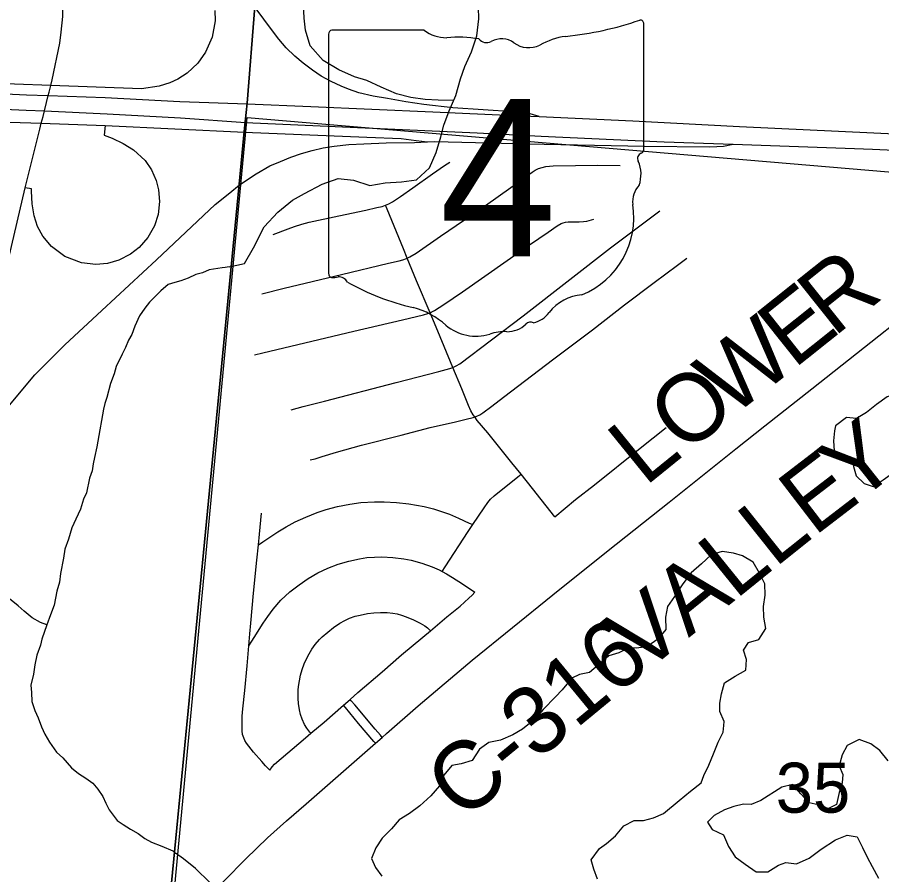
# Model space of a CAD drawing. Extents: x 0 to 1134, y 0 to 440.
# Drawn here: x 834.154 to 834.877, y 358.398 to 359.116 of the extents above; entities that cross this region are included whole.
import ezdxf

# ---------------------------------------------------------------- set-up
doc = ezdxf.new("R2010")
doc.units = 0
for name, color, linetype in [('GM_X_County_Road', 7, 'Continuous'), ('GM_X_County_Road_Text', 7, 'Continuous'), ('GM_X_Interchange_Ramps', 7, 'Continuous'), ('GM_X_Interstate_Route', 7, 'Continuous'), ('GM_X_Minor_Lake', 7, 'Continuous'), ('GM_X_Minor_River', 7, 'Continuous'), ('GM_X_Section', 7, 'Continuous'), ('GM_X_Section_Text', 7, 'Continuous'), ('GM_X_State_Location', 7, 'Continuous'), ('GM_X_State_Route', 7, 'Continuous'), ('GM_X_State_Shield', 7, 'Continuous'), ('GM_X_Township', 7, 'Continuous'), ('GM_X_Township_Road', 7, 'Continuous'), ('GM_X_Unincorporated', 7, 'Continuous'), ('SH_Cut_Line', 7, 'Continuous')]:
    doc.layers.add(name, color=color, linetype=linetype)

msp = doc.modelspace()

# ---------------------------------------------------------------- linework, layer by layer
at = {"layer": 'GM_X_County_Road'}
msp.add_line((834.4537, 358.50798), (834.45933, 358.5129), dxfattribs=at)
for points in [[(834.45933, 358.5129), (834.46299, 358.5161), (834.48941, 358.53926), (834.5345, 358.57741), (834.60214, 358.63226), (834.64828, 358.66914), (834.69938, 358.70979), (834.75525, 358.75443), (834.77961, 358.77347), (834.81874, 358.80445), (834.943, 358.90282)], [(834.27826, 358.33863), (834.30256, 358.36572), (834.3104, 358.37456), (834.32017, 358.38527), (834.32727, 358.39284), (834.34526, 358.41119), (834.36349, 358.42872), (834.37929, 358.44292), (834.39578, 358.45737), (834.4537, 358.50798)]]:
    msp.add_lwpolyline(points, dxfattribs=at)
at = {"layer": 'GM_X_Interchange_Ramps'}
msp.add_line((834.22754, 359.02497), (834.34407, 359.01948), dxfattribs=at)
for points in [[(834.5908, 359.03237), (834.58116, 359.03517), (834.57611, 359.03583), (834.56913, 359.0363), (834.51838, 359.03968), (834.49432, 359.04246), (834.47904, 359.04475), (834.46383, 359.04749), (834.45192, 359.04954), (834.43988, 359.05242), (834.43115, 359.05538), (834.42513, 359.05792), (834.41667, 359.06176), (834.40837, 359.0663), (834.40104, 359.07119), (834.39336, 359.07712), (834.38638, 359.08297), (834.37914, 359.08994), (834.37286, 359.09719), (834.36583, 359.10654), (834.35472, 359.12137), (834.35292, 359.12388)], [(834.31937, 359.12112), (834.31951, 359.11254), (834.31714, 359.09897), (834.31164, 359.08622), (834.30516, 359.07713), (834.2961, 359.06864), (834.28836, 359.06367), (834.28166, 359.06059), (834.27277, 359.05792), (834.2579, 359.05565), (834.18206, 359.05841), (834.15162, 359.05952), (834.13267, 359.06032), (834.00988, 359.06547)], [(834.08133, 359.03064), (834.12943, 359.02853), (834.14777, 359.02772), (834.17412, 359.02681), (834.22754, 359.02497)], [(834.22754, 359.02497), (834.22673, 359.01691), (834.23355, 359.01437), (834.24262, 359.00991), (834.25123, 359.00451), (834.26101, 358.9957), (834.26634, 358.98789), (834.2703, 358.97896), (834.27229, 358.97116), (834.2731, 358.9614), (834.27185, 358.95044), (834.26877, 358.94087), (834.26338, 358.93123), (834.25606, 358.92286), (834.24874, 358.91718), (834.23901, 358.91223), (834.22964, 358.90957), (834.21971, 358.90866), (834.2077, 358.91006), (834.19391, 358.91541), (834.18273, 358.92373), (834.17548, 358.93246), (834.17109, 358.94051), (834.16827, 358.94937), (834.16659, 358.95939), (834.16593, 358.96986), (834.16599, 358.97203), (834.16067, 358.97271)], [(834.34407, 359.01948), (834.44639, 359.0151), (834.47527, 359.014), (834.48783, 359.0124), (834.49738, 359.01119)]]:
    msp.add_lwpolyline(points, dxfattribs=at)
at = {"layer": 'GM_X_Interstate_Route'}
msp.add_line((834.75298, 359.00927), (834.85455, 359.00566), dxfattribs=at)
for points in [[(832.76382, 359.16685), (832.8217, 359.16143), (832.91522, 359.15243), (832.92253, 359.15172), (833.16911, 359.12919), (833.38625, 359.10863), (833.54976, 359.09349), (833.71064, 359.07885), (833.75187, 359.07496), (833.80558, 359.06971), (833.86132, 359.06503), (833.96578, 359.05977), (834.03404, 359.05615), (834.09622, 359.05368), (834.13182, 359.05199), (834.16186, 359.05056), (834.17999, 359.04992), (834.22749, 359.04826), (834.29, 359.04513), (834.34648, 359.04315)], [(834.12851, 359.03927), (834.13052, 359.03919), (834.16136, 359.03789), (834.17679, 359.03718), (834.22913, 359.03477), (834.29066, 359.03131), (834.34502, 359.02755)], [(834.34648, 359.04315), (834.39974, 359.04082), (834.50185, 359.03634), (834.56991, 359.03329), (834.5908, 359.03237), (834.66892, 359.0289), (834.75831, 359.02401), (834.95342, 359.01488), (834.98475, 359.01347), (835.08687, 359.00889), (835.18619, 359.00466), (835.36308, 358.99673), (835.38566, 358.99571), (835.39532, 358.99527)], [(834.34502, 359.02755), (834.5388, 359.01874), (834.59224, 359.01614), (834.69514, 359.01133), (834.75298, 359.00927)], [(834.85455, 359.00566), (834.86949, 359.00513), (835.25407, 358.98769)]]:
    msp.add_lwpolyline(points, dxfattribs=at)
at = {"layer": 'GM_X_Minor_Lake'}
for points in [[(834.93135, 358.77652), (834.93, 358.77979), (834.92291, 358.7871), (834.91772, 358.79552), (834.91329, 358.80355), (834.90572, 358.80441), (834.8966, 358.8034), (834.8905, 358.80083), (834.88174, 358.79792), (834.87293, 358.79159), (834.86449, 358.78488), (834.85607, 358.77969), (834.84775, 358.78056), (834.83854, 358.77348)], [(834.83854, 358.77348), (834.83773, 358.76932), (834.83685, 358.76098), (834.83749, 358.75262), (834.8454, 358.74948), (834.85255, 358.74558), (834.8536, 358.7395), (834.85577, 358.73187), (834.8625, 358.72533), (834.87005, 358.72295), (834.87847, 358.72852), (834.88919, 358.73596), (834.90104, 358.743), (834.90871, 358.74859), (834.91718, 358.75796), (834.9256, 358.76315), (834.9333, 358.77177), (834.93135, 358.77652)], [(834.74377, 358.66856), (834.73463, 358.66565), (834.72656, 358.65818), (834.71774, 358.65071), (834.71078, 358.64132), (834.7038, 358.6308), (834.698, 358.62253), (834.69635, 358.61344), (834.69658, 358.60319), (834.69002, 358.59494), (834.68083, 358.58862), (834.67172, 358.58761), (834.66603, 358.58769), (834.65725, 358.58364), (834.64887, 358.5811), (834.64004, 358.57326), (834.63275, 358.56729), (834.62439, 358.56551), (834.6179, 358.56256), (834.6098, 358.55281), (834.6044, 358.54682), (834.59402, 358.53634), (834.58669, 358.52772), (834.57672, 358.51989), (834.56869, 358.51507), (834.55839, 358.51066), (834.5485, 358.50852), (834.54084, 358.50294), (834.53464, 358.49354), (834.5255, 358.49064), (834.51751, 358.48923), (834.51096, 358.48135), (834.50741, 358.4723), (834.50009, 358.46405), (834.49087, 358.45546), (834.48206, 358.44913), (834.47364, 358.44393), (834.46709, 358.43644), (834.45939, 358.42858), (834.45397, 358.42031), (834.45043, 358.41163), (834.45373, 358.40399)], [(834.74519, 358.52279), (834.74552, 358.52623), (834.74185, 358.53463), (834.74195, 358.54146), (834.7432, 358.54941), (834.74561, 358.55848), (834.75479, 358.56405), (834.76358, 358.56923), (834.76409, 358.57796), (834.76154, 358.58596), (834.76581, 358.59235), (834.77457, 358.59488), (834.78038, 358.60391), (834.77862, 358.61342), (834.77837, 358.62253), (834.77965, 358.632), (834.7794, 358.64149), (834.77498, 358.65028), (834.7698, 358.65947), (834.76078, 358.66491), (834.75323, 358.66691), (834.74377, 358.66856)], [(834.63937, 358.39415), (834.63646, 358.40254), (834.6343, 358.41054), (834.64125, 358.41993), (834.647, 358.42402), (834.65467, 358.43036), (834.66162, 358.43899), (834.67003, 358.44343), (834.67799, 358.44331), (834.68636, 358.44547), (834.69475, 358.44915), (834.7078, 358.45997), (834.71739, 358.4678), (834.72621, 358.47489), (834.72857, 358.48093), (834.73249, 358.4896), (834.73641, 358.49903), (834.74035, 358.50884), (834.74464, 358.51713), (834.74519, 358.52279)], [(834.88268, 358.49318), (834.8756, 358.502), (834.86809, 358.50742), (834.85829, 358.51098), (834.84836, 358.50618), (834.84408, 358.49827), (834.84167, 358.4892), (834.8446, 358.48195), (834.84412, 358.47475), (834.84173, 358.46681), (834.83931, 358.4566), (834.83167, 358.45291), (834.82414, 358.45643), (834.81658, 358.45806), (834.80949, 358.46575), (834.80278, 358.47343), (834.79364, 358.47128), (834.77604, 358.46015), (834.76804, 358.45684), (834.76159, 358.45693), (834.7536, 358.45515), (834.7456, 358.45223), (834.73719, 358.44741), (834.73142, 358.4418)], [(834.73142, 358.4418), (834.73551, 358.43567), (834.74492, 358.43136), (834.74895, 358.42144), (834.75452, 358.41301), (834.76315, 358.40682), (834.77215, 358.40024), (834.78201, 358.40048), (834.79081, 358.40605), (834.79691, 358.40824), (834.80599, 358.40697), (834.81668, 358.41176), (834.82664, 358.41921), (834.83851, 358.42701), (834.84842, 358.43104), (834.85675, 358.42979), (834.86116, 358.42062), (834.86522, 358.41259), (834.86928, 358.40494), (834.87444, 358.395)], [(834.45373, 358.40399), (834.45894, 358.39671)]]:
    msp.add_lwpolyline(points, dxfattribs=at)
at = {"layer": 'GM_X_Minor_River'}
for points in [[(834.51925, 359.04597), (834.50616, 359.0461), (834.49517, 359.04663), (834.48344, 359.04832), (834.47136, 359.05153), (834.45855, 359.05702), (834.44649, 359.06251), (834.4363, 359.06569), (834.42311, 359.07157), (834.40996, 359.07935), (834.39914, 359.09165), (834.39515, 359.10461), (834.39416, 359.11487), (834.39357, 359.12626), (834.39186, 359.13919), (834.38863, 359.15214), (834.38163, 359.1659), (834.37765, 359.17924), (834.37361, 359.18878), (834.36962, 359.20098), (834.36258, 359.21285), (834.35986, 359.21861)], [(834.33146, 358.90681), (834.34421, 358.90952), (834.3516, 358.9227), (834.36057, 358.94002), (834.37212, 358.95238), (834.3844, 358.96245), (834.39433, 358.968), (834.40923, 358.97576), (834.42257, 358.9805), (834.43544, 358.97918), (834.44903, 358.97481), (834.46195, 358.9769), (834.47561, 358.97785), (834.48814, 358.97957), (834.49891, 358.98966), (834.5044, 359.00248), (834.50837, 359.01533), (834.51079, 359.02516), (834.51551, 359.03724), (834.521, 359.05006), (834.525, 359.06405), (834.52855, 359.07424), (834.53404, 359.08669), (834.5384, 359.09991), (834.54012, 359.1143), (834.53988, 359.12379)], [(834.33144, 358.90667), (834.32802, 358.90602), (834.32541, 358.90578), (834.31447, 358.90407), (834.30915, 358.90179), (834.30345, 358.90027), (834.29699, 358.89724), (834.2909, 358.89496), (834.28596, 358.89344), (834.28025, 358.89193), (834.27417, 358.88661), (834.26467, 358.87712), (834.26086, 358.87218), (834.2563, 358.86573), (834.2525, 358.85699), (834.24984, 358.85016), (834.24718, 358.84522), (834.24452, 358.83914), (834.24186, 358.83345), (834.23691, 358.8232), (834.23501, 358.81712), (834.23197, 358.80915), (834.22893, 358.79737), (834.22741, 358.79243), (834.22627, 358.7875), (834.22133, 358.76091), (834.22057, 358.75597), (834.21867, 358.74724), (834.21753, 358.74192), (834.21677, 358.73585), (834.21449, 358.72977), (834.21183, 358.71762), (834.20955, 358.7123), (834.20689, 358.70395), (834.20308, 358.69559), (834.19966, 358.68838), (834.197, 358.67888), (834.19396, 358.67053), (834.19282, 358.66293), (834.19016, 358.65002), (834.1894, 358.64281), (834.18712, 358.63521), (834.18484, 358.62344), (834.1818, 358.61546), (834.17876, 358.60711), (834.17457, 358.59496), (834.17343, 358.59002), (834.17039, 358.58166), (834.16887, 358.57369), (834.16773, 358.56571), (834.16545, 358.5566), (834.16583, 358.55052), (834.16621, 358.54292), (834.16888, 358.53533), (834.17154, 358.52925), (834.1742, 358.52165), (834.17724, 358.51558), (834.18105, 358.50874), (834.18675, 358.50038), (834.19207, 358.49582), (834.1993, 358.48746), (834.20538, 358.48252), (834.21147, 358.47872), (834.21717, 358.47454), (834.22136, 358.4696), (834.22554, 358.46353), (834.2282, 358.45783), (834.23086, 358.45213), (834.23771, 358.44339), (834.24265, 358.43997), (834.24873, 358.43617), (834.2552, 358.43237), (834.2609, 358.42819)], [(834.17876, 358.60711), (834.17343, 358.60901), (834.16659, 358.61281), (834.15974, 358.61851), (834.1548, 358.62307), (834.14757, 358.62877)], [(834.2609, 358.42819), (834.26623, 358.42515), (834.27497, 358.42173), (834.2841, 358.41793), (834.28641, 358.41583)], [(834.31517, 358.39155), (834.30321, 358.40311), (834.29308, 358.41122), (834.28636, 358.41587)]]:
    msp.add_lwpolyline(points, dxfattribs=at)
at = {"layer": 'GM_X_Section'}
msp.add_lwpolyline([(835.38668, 358.94338), (835.29921, 357.9288), (834.25173, 358.02697), (834.252, 358.02956), (834.34643, 359.03163)], close=True, dxfattribs=at)
at = {"layer": 'GM_X_State_Route'}
for p, q in [((834.75298, 359.00927), (834.85455, 359.00566)), ((834.3318, 358.96868), (834.33984, 358.97526))]:
    msp.add_line(p, q, dxfattribs=at)
for points in [[(834.19065, 359.10295), (834.19211, 359.11617), (834.19209, 359.12334)], [(834.18068, 359.05275), (834.18206, 359.05841), (834.18322, 359.0632), (834.18964, 359.0938), (834.19065, 359.10295)], [(834.17558, 359.03247), (834.17679, 359.03718), (834.17862, 359.04429), (834.17999, 359.04992), (834.18068, 359.05275)], [(834.11183, 358.72681), (834.1194, 358.78586), (834.13091, 358.84574), (834.16067, 358.97271), (834.16579, 358.9928), (834.17286, 359.02191), (834.17412, 359.02681), (834.17558, 359.03247)], [(834.33984, 358.97526), (834.35388, 358.98459), (834.36544, 358.99106), (834.37437, 358.99472), (834.38297, 358.99838), (834.39177, 359.00152), (834.40074, 359.00413), (834.40984, 359.0062), (834.41905, 359.00776), (834.43143, 359.00905), (834.44387, 359.00972), (834.46279, 359.01055), (834.48633, 359.01073), (834.49738, 359.01119), (834.50305, 359.01143), (834.53729, 359.01064), (834.58091, 359.00955), (834.67872, 359.00766), (834.7332, 359.00699), (834.73934, 359.00724), (834.74498, 359.00774), (834.75298, 359.00927)], [(834.85455, 359.00566), (834.86949, 359.00513), (835.25407, 358.98769)], [(834.1316, 358.76274), (834.13434, 358.76919), (834.14605, 358.78915), (834.16869, 358.81633), (834.19375, 358.84146), (834.22468, 358.87025), (834.27058, 358.91256), (834.31973, 358.9588), (834.3318, 358.96868)]]:
    msp.add_lwpolyline(points, dxfattribs=at)
at = {"layer": 'GM_X_State_Shield'}
for p, q in [((834.67822, 359.00512), (834.67822, 359.1098)), ((834.49436, 359.10484), (834.41714, 359.10484)), ((834.41455, 359.1014), (834.41455, 358.90128)), ((834.67819, 359.00514), (834.67822, 359.00512))]:
    msp.add_line(p, q, dxfattribs=at)
for centre, radius, start, end in [((834.58429, 359.37768), 0.27962, 275.84447, 288.90645), ((834.67529, 359.11024), 0.00294, 351.86209, 97.738), ((834.41757, 359.10183), 0.00305, 98.1301, 188.1301), ((834.51275, 359.12808), 0.02963, 231.61951, 271.11188), ((834.52257, 358.99249), 0.10636, 80.48669, 94.98827), ((834.54672, 359.10286), 0.00855, 219.79206, 297.10237), ((834.55927, 359.07973), 0.01777, 54.46668, 119.14113), ((834.61996, 359.04372), 0.05625, 97.34618, 120.76885), ((834.5822, 359.11146), 0.02138, 233.85621, 294.82819), ((834.67754, 358.99743), 0.00454, 107.94398, 210.33697), ((834.67508, 359.00471), 0.00314, 289.60381, 7.73413), ((834.64864, 358.9842), 0.02727, 340.03296, 23.64957), ((834.68873, 358.96131), 0.01984, 136.8065, 186.92959), ((834.59996, 358.94799), 0.06994, 292.30889, 8.98584), ((834.4176, 358.90084), 0.00308, 171.95839, 258.30661), ((834.41806, 358.92132), 0.02352, 267.33899, 280.60386), ((834.42288, 358.88974), 0.00848, 29.74838, 93.27175), ((834.52994, 359.06953), 0.20192, 240.41292, 257.1985), ((834.62945, 358.8451), 0.0383, 94.40312, 142.57675), ((834.46974, 358.81138), 0.06318, 47.18416, 75.83597), ((834.58092, 358.88189), 0.0226, 282.87319, 323.27711), ((834.53807, 358.88874), 0.04009, 230.70037, 286.29184), ((834.56416, 358.87376), 0.02136, 268.77702, 315.54927), ((834.58348, 358.85437), 0.00601, 65.75173, 132.64842), ((834.56123, 358.81955), 0.03294, 85.69512, 111.20995)]:
    msp.add_arc(centre, radius, start, end, dxfattribs=at)
at = {"layer": 'GM_X_Township'}
msp.add_lwpolyline([(835.49253, 358.19876), (835.44484, 358.15854), (835.41802, 358.1347), (835.39866, 358.08256), (835.38525, 358.06765), (835.3465, 358.04828), (835.32266, 358.02296), (835.30628, 357.99763), (835.2735, 357.96485), (835.20845, 357.95754), (835.18376, 357.94148), (835.16568, 357.93868), (834.2504, 358.02718), (834.27803, 358.33916), (834.33961, 358.9758), (834.34384, 359.02002), (834.34479, 359.02808), (834.34625, 359.04368), (834.35269, 359.12442), (834.41881, 359.84493), (834.4289, 360.03901), (834.5402, 361.27902), (834.54173, 361.30131), (834.60284, 361.99452)], dxfattribs=at)
at = {"layer": 'GM_X_Township_Road'}
msp.add_line((834.42696, 358.53983), (834.43245, 358.54467), dxfattribs=at)
for points in [[(834.46205, 358.95827), (834.46504, 358.95943), (834.46806, 358.96107), (834.47479, 358.96552), (834.48499, 358.97272), (834.5014, 358.98439), (834.51142, 358.99147), (834.516, 358.99432)], [(834.48033, 358.91403), (834.48238, 358.91494), (834.4877, 358.91817), (834.50822, 358.93227), (834.52809, 358.94604), (834.54588, 358.95813), (834.56696, 358.97316), (834.58472, 358.98583), (834.58738, 358.98747), (834.59017, 358.98885), (834.59309, 358.98989), (834.59613, 358.99057), (834.60233, 358.99108), (834.6397, 358.99177), (834.65837, 358.99149)], [(834.36821, 358.9336), (834.38074, 358.93844), (834.38592, 358.94034), (834.39206, 358.94233), (834.39836, 358.94397), (834.42315, 358.94932), (834.44569, 358.95416), (834.45493, 358.95623), (834.45942, 358.95727), (834.46205, 358.95827)], [(834.48033, 358.91403), (834.47713, 358.92186), (834.4634, 358.95502), (834.46205, 358.95827)], [(834.5185, 358.82238), (834.52119, 358.82372), (834.52438, 358.82555), (834.57719, 358.86558), (834.61626, 358.89603), (834.65045, 358.92255), (834.67605, 358.9418), (834.69168, 358.95364)], [(834.49935, 358.86831), (834.50034, 358.86872), (834.5031, 358.87017), (834.51098, 358.87521), (834.52641, 358.88579), (834.5826, 358.9252), (834.59812, 358.93563), (834.60587, 358.94088), (834.60916, 358.9428), (834.61084, 358.94349), (834.61283, 358.94406), (834.61508, 358.94443), (834.62403, 358.94421), (834.62785, 358.94448), (834.63067, 358.945), (834.63643, 358.94668)], [(834.35864, 358.88399), (834.37746, 358.88878), (834.42519, 358.90016), (834.46452, 358.90971), (834.47362, 358.9118), (834.47662, 358.91264), (834.47955, 358.91367), (834.48033, 358.91403)], [(834.49935, 358.86831), (834.4881, 358.89508), (834.48033, 358.91403)], [(834.53679, 358.78109), (834.53841, 358.78165), (834.5411, 358.78289), (834.54364, 358.78449), (834.55106, 358.79002), (834.56093, 358.79755), (834.60295, 358.82966), (834.6353, 358.85392), (834.66218, 358.8749), (834.68701, 358.8936), (834.70654, 358.90795), (834.71431, 358.91382)], [(834.35259, 358.83315), (834.3595, 358.8347), (834.40045, 358.84439), (834.43576, 358.85293), (834.4763, 358.86241), (834.49397, 358.86649), (834.49749, 358.86749), (834.49935, 358.86831)], [(834.5185, 358.82238), (834.50589, 358.85276), (834.49935, 358.86831)], [(834.38307, 358.78703), (834.39334, 358.78974), (834.41117, 358.79439), (834.47109, 358.80974), (834.50667, 358.81916), (834.51583, 358.82166), (834.5185, 358.82238)], [(834.53679, 358.78109), (834.53554, 358.78275), (834.53355, 358.78628), (834.53155, 358.79062), (834.52588, 358.80465), (834.5185, 358.82238)], [(834.39914, 358.74514), (834.40336, 358.74608), (834.40926, 358.74783), (834.42114, 358.75153), (834.44215, 358.75731), (834.47527, 358.76579), (834.49935, 358.77214), (834.52058, 358.77709), (834.52962, 358.77907), (834.53554, 358.78066), (834.53679, 358.78109)], [(834.57558, 358.73312), (834.56773, 358.74272), (834.54767, 358.7678), (834.53891, 358.77821), (834.53679, 358.78109)], [(834.60381, 358.69759), (834.62118, 358.7119), (834.63698, 358.72427), (834.67524, 358.75495), (834.69689, 358.77208)], [(834.53516, 358.6909), (834.54453, 358.70499), (834.54772, 358.70947), (834.55, 358.71233), (834.55294, 358.71502), (834.57286, 358.73094), (834.57558, 358.73312)], [(834.60381, 358.69759), (834.58519, 358.72122), (834.57558, 358.73312)], [(834.3559, 358.67407), (834.35944, 358.67642), (834.37209, 358.68483), (834.37911, 358.68899), (834.38662, 358.69324), (834.3956, 358.69731), (834.40498, 358.70099), (834.41249, 358.7036), (834.42188, 358.70597), (834.4324, 358.70809), (834.44138, 358.70931), (834.45281, 358.70988), (834.46097, 358.70996), (834.47133, 358.70947), (834.48161, 358.70833), (834.49451, 358.70605), (834.50217, 358.70406), (834.50808, 358.70228), (834.51565, 358.6996), (834.52331, 358.69634), (834.53221, 358.69226), (834.53516, 358.6909)], [(834.3559, 358.67407), (834.35681, 358.68289), (834.35846, 358.70039)], [(834.50951, 358.65171), (834.51205, 358.65561), (834.5314, 358.68523), (834.53516, 358.6909)], [(834.34783, 358.58936), (834.34872, 358.59962), (834.34949, 358.60859), (834.3516, 358.63351), (834.35459, 358.6613), (834.3559, 358.67407)], [(834.34783, 358.58936), (834.35226, 358.59636), (834.35985, 358.60836), (834.3636, 358.61407), (834.36817, 358.62011), (834.37462, 358.62762), (834.38221, 358.63472), (834.38981, 358.6406), (834.39746, 358.64585), (834.40551, 358.65046), (834.41389, 358.65443), (834.42256, 358.65774), (834.43144, 358.66042), (834.4405, 358.66244), (834.44662, 358.66329), (834.45279, 358.66375), (834.45896, 358.66386), (834.46823, 358.66339), (834.47744, 358.66231), (834.4835, 358.6611), (834.49243, 358.65859), (834.50122, 358.65561), (834.50688, 358.65315), (834.50951, 358.65171)], [(834.50951, 358.65171), (834.51312, 358.64974), (834.51818, 358.64672), (834.5265, 358.64133), (834.53691, 358.63433)], [(834.49978, 358.60211), (834.51355, 358.61381), (834.52451, 358.62277), (834.53181, 358.62937), (834.53451, 358.63199), (834.53691, 358.63433)], [(834.3997, 358.51633), (834.39886, 358.51738), (834.3963, 358.52057), (834.39432, 358.52372), (834.39235, 358.52825), (834.39107, 358.53203), (834.39014, 358.53599), (834.38938, 358.54111), (834.38903, 358.54535), (834.389, 358.54931), (834.38913, 358.55242), (834.38944, 358.5555), (834.39014, 358.56024), (834.39101, 358.56496), (834.3924, 358.56972), (834.39415, 358.57438), (834.39601, 358.57862), (834.39816, 358.58287), (834.40055, 358.58677), (834.4034, 358.59061), (834.40698, 358.59466), (834.40914, 358.59689), (834.4138, 358.601), (834.41868, 358.60483), (834.42381, 358.60833), (834.428, 358.61073), (834.43207, 358.61261), (834.43667, 358.61422), (834.4408, 358.61526), (834.44712, 358.61654), (834.45249, 358.61724), (834.45801, 358.61747), (834.46343, 358.61742), (834.46837, 358.61683), (834.4718, 358.61614), (834.47552, 358.61515), (834.47936, 358.61387), (834.48567, 358.61128), (834.49124, 358.60855), (834.49504, 358.60627), (834.49712, 358.60463), (834.49879, 358.60305), (834.49978, 358.60211)], [(834.43245, 358.54467), (834.43897, 358.55042), (834.45924, 358.56785), (834.47554, 358.58188), (834.4934, 358.5967), (834.49978, 358.60211)], [(834.36527, 358.48543), (834.36186, 358.48904), (834.35861, 358.49273), (834.3518, 358.50038), (834.34769, 358.50542), (834.34591, 358.50803), (834.34455, 358.51014), (834.34348, 358.51238), (834.34256, 358.51519), (834.34209, 358.51826), (834.34209, 358.52437), (834.3423, 358.5305), (834.3427, 358.53666), (834.3444, 358.55222), (834.34639, 358.57282), (834.34783, 358.58936)], [(834.3997, 358.51633), (834.41073, 358.52554), (834.42696, 358.53983)], [(834.4537, 358.50798), (834.45237, 358.50952), (834.43954, 358.52441), (834.42855, 358.53787), (834.42696, 358.53983)], [(834.45933, 358.5129), (834.45783, 358.51462), (834.45343, 358.51966), (834.43656, 358.54), (834.43345, 358.54354), (834.43245, 358.54467)], [(834.36527, 358.48543), (834.36733, 358.48819), (834.36915, 358.49041), (834.39511, 358.5125), (834.3997, 358.51633)]]:
    msp.add_lwpolyline(points, dxfattribs=at)
at = {"layer": 'GM_X_Unincorporated'}
msp.add_lwpolyline([(834.15727, 357.09161), (834.20397, 357.52779), (834.2504, 358.02718), (834.27803, 358.33916), (834.33961, 358.9758), (834.34384, 359.02002), (834.34479, 359.02808), (834.34625, 359.04368), (834.35269, 359.12442), (834.41881, 359.84493)], dxfattribs=at)
at = {"layer": 'SH_Cut_Line'}
for points in [[(834.60284, 361.99452), (834.54173, 361.30131), (834.5402, 361.27902), (834.4289, 360.03901), (834.41881, 359.84493), (834.35269, 359.12442), (834.34625, 359.04368), (834.34479, 359.02808), (834.34384, 359.02002), (834.33961, 358.9758), (834.27803, 358.33916), (834.2504, 358.02718), (835.16568, 357.93868), (835.84369, 357.86745), (837.30875, 357.72916), (837.4114, 357.71959), (837.42626, 357.71805), (837.44681, 357.71611), (837.4578, 357.71505), (837.66177, 357.69581), (837.79901, 357.68287), (839.58993, 357.51429)], [(834.15727, 357.09161), (834.20397, 357.52779), (834.2504, 358.02718), (834.27803, 358.33916), (834.33961, 358.9758), (834.34384, 359.02002), (834.34479, 359.02808), (834.34625, 359.04368), (834.35269, 359.12442), (834.41881, 359.84493)]]:
    msp.add_lwpolyline(points, dxfattribs=at)

# ---------------------------------------------------------------- texts
at = {"layer": 'GM_X_County_Road_Text'}
for s, height, rotation, p in [('R', 0.05682, 38.55466, (834.83687, 358.84714)), ('E', 0.05682, 38.55611, (834.80363, 358.82065)), ('W', 0.05682, 37.90191, (834.75113, 358.77977)), ('O', 0.05682, 38.3563, (834.71202, 358.74882)), ('Y', 0.05682, 38.46422, (834.85513, 358.70699)), ('L', 0.05682, 39.02224, (834.67913, 358.72217)), ('E', 0.05682, 37.50888, (834.8206, 358.68047)), ('L', 0.05682, 38.58183, (834.78759, 358.65414)), ('L', 0.05682, 38.93556, (834.75461, 358.62749)), ('A', 0.05682, 39.01452, (834.71577, 358.59603)), ('V', 0.05682, 39.0313, (834.67694, 358.56454)), ('C-316', 0.056818, 39.459, (834.52655, 358.44158))]:
    msp.add_text(s, height=height, rotation=rotation, dxfattribs=at).set_placement(p)
at = {"layer": 'GM_X_Section_Text'}
msp.add_text('35', height=0.041856, rotation=0.00001, dxfattribs=at).set_placement((834.78863, 358.44987))
at = {"layer": 'GM_X_State_Location'}
for s, p in [('s', (834.54341, 358.98804)), ('r', (834.5434, 358.98804))]:
    msp.add_text(s, height=0.000189, dxfattribs=at).set_placement(p)
msp.add_text('4', height=0.000189, rotation=0.00001, dxfattribs=at).set_placement((834.51489, 358.97426))
at = {"layer": 'GM_X_State_Shield'}
msp.add_text('4', height=0.13184, dxfattribs=at).set_placement((834.50722, 358.91539))

doc.saveas('drawing.dxf')
